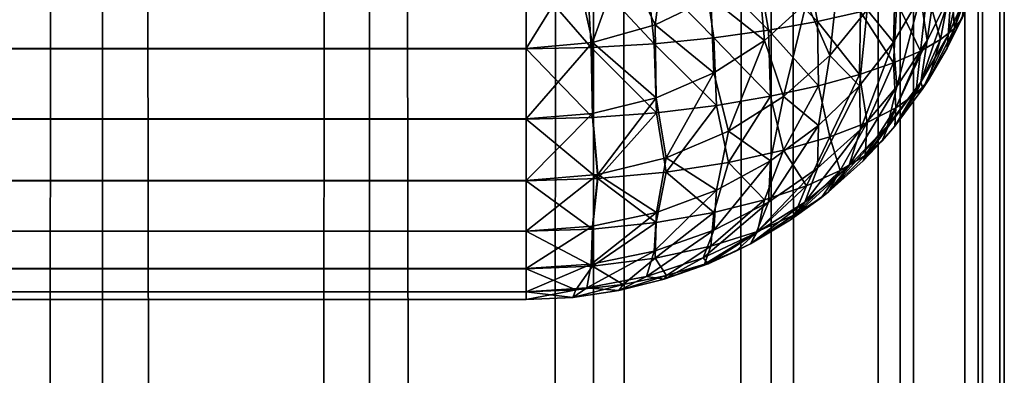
# Model space of a CAD drawing. Extents: x -265 to 265, y 0 to 1027.
# Tile 354 of 396: x 260.88 to 265, y 844.68 to 846.17. Entities that reach past the tile are written whole.
import ezdxf

# ---------------------------------------------------------------- set-up
doc = ezdxf.new("R2010")
doc.units = 0
doc.header["$LTSCALE"] = 65.185185
for name, color, linetype in [('247', 7, 'CONTINUOUS'), ('248', 7, 'CONTINUOUS'), ('31', 7, 'CONTINUOUS'), ('32', 7, 'CONTINUOUS'), ('33', 7, 'CONTINUOUS'), ('44', 7, 'CONTINUOUS'), ('45', 7, 'CONTINUOUS'), ('49', 7, 'CONTINUOUS')]:
    doc.layers.add(name, color=color, linetype=linetype)

msp = doc.modelspace()

# ---------------------------------------------------------------- linework, layer by layer
at = {"layer": '247', "color": 7, "linetype": 'CONTINUOUS'}
for points in [[(259.9468, 1, 11.2277), (261.2277, 1, 9.9468), (259.9468, 1019, 11.2277), (259.9468, 1, 11.2277)], [(259.9468, 1019, 11.2277), (261.2277, 1, 9.9468), (261.2277, 1019, 9.9468), (259.9468, 1019, 11.2277)], [(261.2277, 1, 9.9468), (262.3448, 1, 8.521), (261.2277, 1019, 9.9468), (261.2277, 1, 9.9468)], [(261.2277, 1019, 9.9468), (262.3448, 1, 8.521), (262.3448, 1019, 8.521), (261.2277, 1019, 9.9468)], [(262.3448, 1, 8.521), (263.2818, 1, 6.9708), (262.3448, 1019, 8.521), (262.3448, 1, 8.521)], [(262.3448, 1019, 8.521), (263.2818, 1, 6.9708), (263.2818, 1019, 6.9708), (262.3448, 1019, 8.521)], [(263.2818, 1, 6.9708), (264.0252, 1, 5.3191), (263.2818, 1019, 6.9708), (263.2818, 1, 6.9708)], [(263.2818, 1019, 6.9708), (264.0252, 1, 5.3191), (264.0252, 1019, 5.3191), (263.2818, 1019, 6.9708)], [(264.0252, 1, 5.3191), (264.5641, 1, 3.5897), (264.0252, 1019, 5.3191), (264.0252, 1, 5.3191)], [(264.0252, 1019, 5.3191), (264.5641, 1, 3.5897), (264.5641, 1019, 3.5897), (264.0252, 1019, 5.3191)], [(264.5641, 1, 3.5897), (264.8906, 1, 1.8081), (264.5641, 1019, 3.5897), (264.5641, 1, 3.5897)], [(264.5641, 1019, 3.5897), (264.8906, 1, 1.8081), (264.8906, 1019, 1.8081), (264.5641, 1019, 3.5897)], [(264.8906, 1, 1.8081), (265, 1), (264.8906, 1019, 1.8081), (264.8906, 1, 1.8081)], [(264.8906, 1019, 1.8081), (265, 1), (265, 1019), (264.8906, 1019, 1.8081)]]:
    msp.add_3dface(points, dxfattribs=at)
at = {"layer": '248', "color": 7, "linetype": 'CONTINUOUS'}
for points in [[(261.2277, 1, -9.9468), (259.9468, 1, -11.2277), (261.2277, 1019, -9.9468), (261.2277, 1, -9.9468)], [(261.2277, 1019, -9.9468), (259.9468, 1, -11.2277), (259.9468, 1019, -11.2277), (261.2277, 1019, -9.9468)], [(262.3448, 1, -8.521), (261.2277, 1, -9.9468), (262.3448, 1019, -8.521), (262.3448, 1, -8.521)], [(262.3448, 1019, -8.521), (261.2277, 1, -9.9468), (261.2277, 1019, -9.9468), (262.3448, 1019, -8.521)], [(263.2818, 1, -6.9708), (262.3448, 1, -8.521), (263.2818, 1019, -6.9708), (263.2818, 1, -6.9708)], [(263.2818, 1019, -6.9708), (262.3448, 1, -8.521), (262.3448, 1019, -8.521), (263.2818, 1019, -6.9708)], [(264.0252, 1, -5.3191), (263.2818, 1, -6.9708), (264.0252, 1019, -5.3191), (264.0252, 1, -5.3191)], [(264.0252, 1019, -5.3191), (263.2818, 1, -6.9708), (263.2818, 1019, -6.9708), (264.0252, 1019, -5.3191)], [(264.5641, 1, -3.5897), (264.0252, 1, -5.3191), (264.5641, 1019, -3.5897), (264.5641, 1, -3.5897)], [(264.5641, 1019, -3.5897), (264.0252, 1, -5.3191), (264.0252, 1019, -5.3191), (264.5641, 1019, -3.5897)], [(264.8906, 1, -1.8081), (264.5641, 1, -3.5897), (264.8906, 1019, -1.8081), (264.8906, 1, -1.8081)], [(264.8906, 1019, -1.8081), (264.5641, 1, -3.5897), (264.5641, 1019, -3.5897), (264.8906, 1019, -1.8081)], [(265, 1019), (265, 1), (264.8906, 1, -1.8081), (265, 1019)], [(265, 1019), (264.8906, 1, -1.8081), (264.8906, 1019, -1.8081), (265, 1019)]]:
    msp.add_3dface(points, dxfattribs=at)
at = {"layer": '31', "color": 7, "linetype": 'CONTINUOUS'}
for points in [[(263, 846.051, 15.1288), (-263, 846.3683, 15.0327), (263, 846.3703, 15.0323), (263, 846.051, 15.1288)], [(-263, 846.0491, 15.1295), (-263, 846.3683, 15.0327), (263, 846.051, 15.1288), (-263, 846.0491, 15.1295)], [(263, 845.7566, 15.2858), (-263, 846.0491, 15.1295), (263, 846.051, 15.1288), (263, 845.7566, 15.2858)], [(-263, 845.755, 15.2869), (-263, 846.0491, 15.1295), (263, 845.7566, 15.2858), (-263, 845.755, 15.2869)], [(263, 845.4986, 15.4972), (-263, 845.755, 15.2869), (263, 845.7566, 15.2858), (263, 845.4986, 15.4972)], [(-263, 845.4972, 15.4986), (-263, 845.755, 15.2869), (263, 845.4986, 15.4972), (-263, 845.4972, 15.4986)], [(263, 845.2869, 15.755), (-263, 845.4972, 15.4986), (263, 845.4986, 15.4972), (263, 845.2869, 15.755)], [(-263, 845.2858, 15.7566), (-263, 845.4972, 15.4986), (263, 845.2869, 15.755), (-263, 845.2858, 15.7566)], [(263, 845.1295, 16.0491), (-263, 845.2858, 15.7566), (263, 845.2869, 15.755), (263, 845.1295, 16.0491)], [(-263, 845.1288, 16.051), (-263, 845.2858, 15.7566), (263, 845.1295, 16.0491), (-263, 845.1288, 16.051)], [(263, 845.0327, 16.3683), (-263, 845.1288, 16.051), (263, 845.1295, 16.0491), (263, 845.0327, 16.3683)], [(-263, 845.0323, 16.3703), (-263, 845.1288, 16.051), (263, 845.0327, 16.3683), (-263, 845.0323, 16.3703)], [(263, 845, 16.7), (-263, 845.0323, 16.3703), (263, 845.0327, 16.3683), (263, 845, 16.7)], [(-263, 845, 16.7), (-263, 845.0323, 16.3703), (263, 845, 16.7), (-263, 845, 16.7)]]:
    msp.add_3dface(points, dxfattribs=at)
at = {"layer": '32', "color": 7, "linetype": 'CONTINUOUS'}
for points in [[(-263, 845, 16.7), (263, 845, 16.7), (-263, 845, 23.3), (-263, 845, 16.7)], [(-263, 845, 23.3), (263, 845, 16.7), (263, 845, 23.3), (-263, 845, 23.3)]]:
    msp.add_3dface(points, dxfattribs=at)
at = {"layer": '33', "color": 7, "linetype": 'CONTINUOUS'}
for points in [[(-263, 846.3703, 24.9677), (-263, 846.051, 24.8712), (263, 846.3683, 24.9673), (-263, 846.3703, 24.9677)], [(263, 846.3683, 24.9673), (-263, 846.051, 24.8712), (263, 846.0491, 24.8705), (263, 846.3683, 24.9673)], [(-263, 846.051, 24.8712), (-263, 845.7566, 24.7142), (263, 846.0491, 24.8705), (-263, 846.051, 24.8712)], [(263, 846.0491, 24.8705), (-263, 845.7566, 24.7142), (263, 845.755, 24.7131), (263, 846.0491, 24.8705)], [(-263, 845.7566, 24.7142), (-263, 845.4986, 24.5028), (263, 845.755, 24.7131), (-263, 845.7566, 24.7142)], [(263, 845.755, 24.7131), (-263, 845.4986, 24.5028), (263, 845.4972, 24.5014), (263, 845.755, 24.7131)], [(-263, 845.4986, 24.5028), (-263, 845.2869, 24.245), (263, 845.4972, 24.5014), (-263, 845.4986, 24.5028)], [(263, 845.4972, 24.5014), (-263, 845.2869, 24.245), (263, 845.2858, 24.2434), (263, 845.4972, 24.5014)], [(-263, 845.2869, 24.245), (-263, 845.1295, 23.9509), (263, 845.2858, 24.2434), (-263, 845.2869, 24.245)], [(263, 845.2858, 24.2434), (-263, 845.1295, 23.9509), (263, 845.1288, 23.949), (263, 845.2858, 24.2434)], [(-263, 845.1295, 23.9509), (-263, 845.0327, 23.6317), (263, 845.1288, 23.949), (-263, 845.1295, 23.9509)], [(263, 845.1288, 23.949), (-263, 845.0327, 23.6317), (263, 845.0323, 23.6297), (263, 845.1288, 23.949)], [(-263, 845.0327, 23.6317), (-263, 845, 23.3), (263, 845.0323, 23.6297), (-263, 845.0327, 23.6317)], [(-263, 845, 23.3), (263, 845, 23.3), (263, 845.0323, 23.6297), (-263, 845, 23.3)]]:
    msp.add_3dface(points, dxfattribs=at)
at = {"layer": '44', "color": 7, "linetype": 'CONTINUOUS'}
for points in [[(264.7611, 846.0522, 16.8578), (264.8459, 846.2302, 16.8845), (264.7611, 846.0522, 23.1422), (264.7611, 846.0522, 16.8578)], [(264.7611, 846.0522, 23.1422), (264.8459, 846.2302, 16.8845), (264.8232, 846.1779, 23.1233), (264.7611, 846.0522, 23.1422)], [(264.6594, 845.8836, 16.8325), (264.7611, 846.0522, 16.8578), (264.6594, 845.8836, 23.1675), (264.6594, 845.8836, 16.8325)], [(264.6594, 845.8836, 23.1675), (264.7611, 846.0522, 16.8578), (264.681, 845.9163, 23.1625), (264.6594, 845.8836, 23.1675)], [(264.681, 845.9163, 23.1625), (264.7611, 846.0522, 16.8578), (264.7611, 846.0522, 23.1422), (264.681, 845.9163, 23.1625)], [(264.5417, 845.726, 16.8089), (264.6594, 845.8836, 16.8325), (264.5417, 845.726, 23.1911), (264.5417, 845.726, 16.8089)], [(264.5417, 845.726, 23.1911), (264.6594, 845.8836, 16.8325), (264.6594, 845.8836, 23.1675), (264.5417, 845.726, 23.1911)], [(264.4093, 845.5809, 16.7871), (264.5417, 845.726, 16.8089), (264.4093, 845.5809, 23.2129), (264.4093, 845.5809, 16.7871)], [(264.4093, 845.5809, 23.2129), (264.5417, 845.726, 16.8089), (264.4889, 845.6647, 23.2003), (264.4093, 845.5809, 23.2129)], [(264.4889, 845.6647, 23.2003), (264.5417, 845.726, 16.8089), (264.5417, 845.726, 23.1911), (264.4889, 845.6647, 23.2003)], [(264.2635, 845.4497, 16.7675), (264.4093, 845.5809, 16.7871), (264.2635, 845.4497, 23.2325), (264.2635, 845.4497, 16.7675)], [(264.2635, 845.4497, 23.2325), (264.4093, 845.5809, 16.7871), (264.4093, 845.5809, 23.2129), (264.2635, 845.4497, 23.2325)], [(264.1058, 845.3335, 16.75), (264.2635, 845.4497, 16.7675), (264.1058, 845.3335, 23.25), (264.1058, 845.3335, 16.75)], [(264.1058, 845.3335, 23.25), (264.2635, 845.4497, 16.7675), (264.2346, 845.4266, 23.236), (264.1058, 845.3335, 23.25)], [(264.2346, 845.4266, 23.236), (264.2635, 845.4497, 16.7675), (264.2635, 845.4497, 23.2325), (264.2346, 845.4266, 23.236)], [(263.9377, 845.2334, 16.735), (264.1058, 845.3335, 16.75), (263.9377, 845.2334, 23.265), (263.9377, 845.2334, 16.735)], [(263.9377, 845.2334, 23.265), (264.1058, 845.3335, 16.75), (264.1058, 845.3335, 23.25), (263.9377, 845.2334, 23.265)], [(263.7608, 845.1503, 16.7226), (263.9377, 845.2334, 16.735), (263.7608, 845.1503, 23.2774), (263.7608, 845.1503, 16.7226)], [(263.7608, 845.1503, 23.2774), (263.9377, 845.2334, 16.735), (263.8774, 845.2027, 23.2696), (263.7608, 845.1503, 23.2774)], [(263.8774, 845.2027, 23.2696), (263.9377, 845.2334, 16.735), (263.9377, 845.2334, 23.265), (263.8774, 845.2027, 23.2696)], [(263.5768, 845.085, 16.7127), (263.7608, 845.1503, 16.7226), (263.5768, 845.085, 23.2873), (263.5768, 845.085, 16.7127)], [(263.5768, 845.085, 23.2873), (263.7608, 845.1503, 16.7226), (263.7608, 845.1503, 23.2774), (263.5768, 845.085, 23.2873)], [(263.3875, 845.0379, 16.7057), (263.5768, 845.085, 16.7127), (263.3875, 845.0379, 23.2943), (263.3875, 845.0379, 16.7057)], [(263.3875, 845.0379, 23.2943), (263.5768, 845.085, 16.7127), (263.5768, 845.085, 23.2873), (263.3875, 845.0379, 23.2943)], [(263.1945, 845.0095, 16.7014), (263.3875, 845.0379, 16.7057), (263.1945, 845.0095, 23.2986), (263.1945, 845.0095, 16.7014)], [(263.1945, 845.0095, 23.2986), (263.3875, 845.0379, 16.7057), (263.3875, 845.0379, 23.2943), (263.1945, 845.0095, 23.2986)], [(263, 845, 23.3), (263, 845, 16.7), (263.1945, 845.0095, 16.7014), (263, 845, 23.3)], [(263, 845, 23.3), (263.1945, 845.0095, 16.7014), (263.1945, 845.0095, 23.2986), (263, 845, 23.3)]]:
    msp.add_3dface(points, dxfattribs=at)
at = {"layer": '45', "color": 7, "linetype": 'CONTINUOUS'}
for points in [[(263.5873, 846.5104, 15.1007), (263.539, 846.1489, 15.173), (263.4057, 846.4344, 15.0638), (263.5873, 846.5104, 15.1007)], [(263.772, 846.263, 15.2231), (263.539, 846.1489, 15.173), (263.5873, 846.5104, 15.1007), (263.772, 846.263, 15.2231)], [(264.7337, 846.4692, 16.0879), (264.6775, 846.0836, 16.2868), (264.6488, 846.2696, 16.04), (264.7337, 846.4692, 16.0879)], [(264.7774, 846.2852, 16.3285), (264.6775, 846.0836, 16.2868), (264.7337, 846.4692, 16.0879), (264.7774, 846.2852, 16.3285)], [(264.8561, 846.3113, 16.6175), (264.7653, 846.1059, 16.5823), (264.8512, 846.4931, 16.3695), (264.8561, 846.3113, 16.6175)], [(264.8512, 846.4931, 16.3695), (264.7653, 846.1059, 16.5823), (264.7774, 846.2852, 16.3285), (264.8512, 846.4931, 16.3695)], [(263.4057, 846.4344, 15.0638), (263.2774, 846.076, 15.1402), (263.2074, 846.3866, 15.0403), (263.4057, 846.4344, 15.0638)], [(263.539, 846.1489, 15.173), (263.2774, 846.076, 15.1402), (263.4057, 846.4344, 15.0638), (263.539, 846.1489, 15.173)], [(264.3134, 846.4194, 15.5395), (264.2695, 846.0214, 15.6816), (264.1729, 846.2431, 15.4766), (264.3134, 846.4194, 15.5395)], [(264.4259, 846.2118, 15.7414), (264.2695, 846.0214, 15.6816), (264.3134, 846.4194, 15.5395), (264.4259, 846.2118, 15.7414)], [(264.5456, 846.4147, 15.8016), (264.5358, 846.077, 15.9912), (264.4259, 846.2118, 15.7414), (264.5456, 846.4147, 15.8016)], [(264.6488, 846.2696, 16.04), (264.5358, 846.077, 15.9912), (264.5456, 846.4147, 15.8016), (264.6488, 846.2696, 16.04)], [(263, 846.051, 15.1288), (263, 846.3703, 15.0323), (263.2074, 846.3866, 15.0403), (263, 846.051, 15.1288)], [(263.2774, 846.076, 15.1402), (263, 846.051, 15.1288), (263.2074, 846.3866, 15.0403), (263.2774, 846.076, 15.1402)], [(263.9678, 846.4095, 15.2855), (263.9962, 846.0837, 15.417), (263.772, 846.263, 15.2231), (263.9678, 846.4095, 15.2855)], [(264.1729, 846.2431, 15.4766), (263.9962, 846.0837, 15.417), (263.9678, 846.4095, 15.2855), (264.1729, 846.2431, 15.4766)], [(264.8459, 846.2302, 16.8845), (264.7611, 846.0522, 16.8578), (264.8561, 846.3113, 16.6175), (264.8459, 846.2302, 16.8845)], [(264.8561, 846.3113, 16.6175), (264.7611, 846.0522, 16.8578), (264.7653, 846.1059, 16.5823), (264.8561, 846.3113, 16.6175)], [(263.772, 846.263, 15.2231), (263.7849, 845.9484, 15.3642), (263.539, 846.1489, 15.173), (263.772, 846.263, 15.2231)], [(263.9962, 846.0837, 15.417), (263.7849, 845.9484, 15.3642), (263.772, 846.263, 15.2231), (263.9962, 846.0837, 15.417)], [(264.6488, 846.2696, 16.04), (264.551, 845.8916, 16.245), (264.5358, 846.077, 15.9912), (264.6488, 846.2696, 16.04)], [(264.6775, 846.0836, 16.2868), (264.551, 845.8916, 16.245), (264.6488, 846.2696, 16.04), (264.6775, 846.0836, 16.2868)], [(264.7653, 846.1059, 16.5823), (264.6503, 845.9101, 16.5475), (264.7774, 846.2852, 16.3285), (264.7653, 846.1059, 16.5823)], [(264.7774, 846.2852, 16.3285), (264.6503, 845.9101, 16.5475), (264.6775, 846.0836, 16.2868), (264.7774, 846.2852, 16.3285)], [(264.1729, 846.2431, 15.4766), (264.0759, 845.8498, 15.6245), (263.9962, 846.0837, 15.417), (264.1729, 846.2431, 15.4766)], [(264.2695, 846.0214, 15.6816), (264.0759, 845.8498, 15.6245), (264.1729, 846.2431, 15.4766), (264.2695, 846.0214, 15.6816)], [(264.4259, 846.2118, 15.7414), (264.3939, 845.895, 15.9424), (264.2695, 846.0214, 15.6816), (264.4259, 846.2118, 15.7414)], [(264.5358, 846.077, 15.9912), (264.3939, 845.895, 15.9424), (264.4259, 846.2118, 15.7414), (264.5358, 846.077, 15.9912)], [(263.539, 846.1489, 15.173), (263.5429, 845.8446, 15.3223), (263.2774, 846.076, 15.1402), (263.539, 846.1489, 15.173)], [(263.7849, 845.9484, 15.3642), (263.5429, 845.8446, 15.3223), (263.539, 846.1489, 15.173), (263.7849, 845.9484, 15.3642)], [(263.9962, 846.0837, 15.417), (263.8463, 845.7045, 15.5737), (263.7849, 845.9484, 15.3642), (263.9962, 846.0837, 15.417)], [(264.0759, 845.8498, 15.6245), (263.8463, 845.7045, 15.5737), (263.9962, 846.0837, 15.417), (264.0759, 845.8498, 15.6245)], [(264.7653, 846.1059, 16.5823), (264.6594, 845.8836, 16.8325), (264.6503, 845.9101, 16.5475), (264.7653, 846.1059, 16.5823)], [(264.7611, 846.0522, 16.8578), (264.6594, 845.8836, 16.8325), (264.7653, 846.1059, 16.5823), (264.7611, 846.0522, 16.8578)], [(263, 845.7566, 15.2858), (263, 846.051, 15.1288), (263.2774, 846.076, 15.1402), (263, 845.7566, 15.2858)], [(263.2777, 845.7791, 15.2952), (263, 845.7566, 15.2858), (263.2774, 846.076, 15.1402), (263.2777, 845.7791, 15.2952)], [(263.5429, 845.8446, 15.3223), (263.2777, 845.7791, 15.2952), (263.2774, 846.076, 15.1402), (263.5429, 845.8446, 15.3223)], [(264.5358, 846.077, 15.9912), (264.3978, 845.7123, 16.2037), (264.3939, 845.895, 15.9424), (264.5358, 846.077, 15.9912)], [(264.551, 845.8916, 16.245), (264.3978, 845.7123, 16.2037), (264.5358, 846.077, 15.9912), (264.551, 845.8916, 16.245)], [(264.6503, 845.9101, 16.5475), (264.5116, 845.7266, 16.5138), (264.6775, 846.0836, 16.2868), (264.6503, 845.9101, 16.5475)], [(264.6775, 846.0836, 16.2868), (264.5116, 845.7266, 16.5138), (264.551, 845.8916, 16.245), (264.6775, 846.0836, 16.2868)], [(264.2695, 846.0214, 15.6816), (264.2226, 845.7278, 15.895), (264.0759, 845.8498, 15.6245), (264.2695, 846.0214, 15.6816)], [(264.3939, 845.895, 15.9424), (264.2226, 845.7278, 15.895), (264.2695, 846.0214, 15.6816), (264.3939, 845.895, 15.9424)], [(263.7849, 845.9484, 15.3642), (263.5848, 845.5931, 15.5329), (263.5429, 845.8446, 15.3223), (263.7849, 845.9484, 15.3642)], [(263.8463, 845.7045, 15.5737), (263.5848, 845.5931, 15.5329), (263.7849, 845.9484, 15.3642), (263.8463, 845.7045, 15.5737)], [(264.3978, 845.7123, 16.2037), (264.2181, 845.5496, 16.1641), (264.3939, 845.895, 15.9424), (264.3978, 845.7123, 16.2037)], [(264.3939, 845.895, 15.9424), (264.2181, 845.5496, 16.1641), (264.2226, 845.7278, 15.895), (264.3939, 845.895, 15.9424)], [(264.5116, 845.7266, 16.5138), (264.3498, 845.5582, 16.4815), (264.551, 845.8916, 16.245), (264.5116, 845.7266, 16.5138)], [(264.551, 845.8916, 16.245), (264.3498, 845.5582, 16.4815), (264.3978, 845.7123, 16.2037), (264.551, 845.8916, 16.245)], [(264.5417, 845.726, 16.8089), (264.4093, 845.5809, 16.7871), (264.6503, 845.9101, 16.5475), (264.5417, 845.726, 16.8089)], [(264.6503, 845.9101, 16.5475), (264.4093, 845.5809, 16.7871), (264.5116, 845.7266, 16.5138), (264.6503, 845.9101, 16.5475)], [(264.6594, 845.8836, 16.8325), (264.5417, 845.726, 16.8089), (264.6503, 845.9101, 16.5475), (264.6594, 845.8836, 16.8325)], [(263.5429, 845.8446, 15.3223), (263.299, 845.5227, 15.5064), (263.2777, 845.7791, 15.2952), (263.5429, 845.8446, 15.3223)], [(263.5848, 845.5931, 15.5329), (263.299, 845.5227, 15.5064), (263.5429, 845.8446, 15.3223), (263.5848, 845.5931, 15.5329)], [(264.0759, 845.8498, 15.6245), (264.0225, 845.5801, 15.8506), (263.8463, 845.7045, 15.5737), (264.0759, 845.8498, 15.6245)], [(264.2226, 845.7278, 15.895), (264.0225, 845.5801, 15.8506), (264.0759, 845.8498, 15.6245), (264.2226, 845.7278, 15.895)], [(263, 845.4986, 15.4972), (263, 845.7566, 15.2858), (263.2777, 845.7791, 15.2952), (263, 845.4986, 15.4972)], [(263.299, 845.5227, 15.5064), (263, 845.4986, 15.4972), (263.2777, 845.7791, 15.2952), (263.299, 845.5227, 15.5064)], [(264.2181, 845.5496, 16.1641), (264.0129, 845.4075, 16.1274), (264.2226, 845.7278, 15.895), (264.2181, 845.5496, 16.1641)], [(264.2226, 845.7278, 15.895), (264.0129, 845.4075, 16.1274), (264.0225, 845.5801, 15.8506), (264.2226, 845.7278, 15.895)], [(264.4093, 845.5809, 16.7871), (264.2635, 845.4497, 16.7675), (264.5116, 845.7266, 16.5138), (264.4093, 845.5809, 16.7871)], [(264.5116, 845.7266, 16.5138), (264.2635, 845.4497, 16.7675), (264.3498, 845.5582, 16.4815), (264.5116, 845.7266, 16.5138)], [(263.8463, 845.7045, 15.5737), (263.7954, 845.4573, 15.8119), (263.5848, 845.5931, 15.5329), (263.8463, 845.7045, 15.5737)], [(264.0225, 845.5801, 15.8506), (263.7954, 845.4573, 15.8119), (263.8463, 845.7045, 15.5737), (264.0225, 845.5801, 15.8506)], [(264.3498, 845.5582, 16.4815), (264.1661, 845.408, 16.4513), (264.3978, 845.7123, 16.2037), (264.3498, 845.5582, 16.4815)], [(264.3978, 845.7123, 16.2037), (264.1661, 845.408, 16.4513), (264.2181, 845.5496, 16.1641), (264.3978, 845.7123, 16.2037)], [(263.5848, 845.5931, 15.5329), (263.545, 845.3645, 15.7814), (263.299, 845.5227, 15.5064), (263.5848, 845.5931, 15.5329)], [(263.7954, 845.4573, 15.8119), (263.545, 845.3645, 15.7814), (263.5848, 845.5931, 15.5329), (263.7954, 845.4573, 15.8119)], [(264.0129, 845.4075, 16.1274), (263.7842, 845.2904, 16.0956), (264.0225, 845.5801, 15.8506), (264.0129, 845.4075, 16.1274)], [(264.0225, 845.5801, 15.8506), (263.7842, 845.2904, 16.0956), (263.7954, 845.4573, 15.8119), (264.0225, 845.5801, 15.8506)], [(264.1661, 845.408, 16.4513), (263.962, 845.2789, 16.4242), (264.2181, 845.5496, 16.1641), (264.1661, 845.408, 16.4513)], [(264.2181, 845.5496, 16.1641), (263.962, 845.2789, 16.4242), (264.0129, 845.4075, 16.1274), (264.2181, 845.5496, 16.1641)], [(264.2635, 845.4497, 16.7675), (264.1058, 845.3335, 16.75), (264.3498, 845.5582, 16.4815), (264.2635, 845.4497, 16.7675)], [(264.3498, 845.5582, 16.4815), (264.1058, 845.3335, 16.75), (264.1661, 845.408, 16.4513), (264.3498, 845.5582, 16.4815)], [(263, 845.2869, 15.755), (263, 845.4986, 15.4972), (263.299, 845.5227, 15.5064), (263, 845.2869, 15.755)], [(263.2772, 845.3066, 15.7618), (263, 845.2869, 15.755), (263.299, 845.5227, 15.5064), (263.2772, 845.3066, 15.7618)], [(263.545, 845.3645, 15.7814), (263.2772, 845.3066, 15.7618), (263.299, 845.5227, 15.5064), (263.545, 845.3645, 15.7814)], [(263.7842, 845.2904, 16.0956), (263.5354, 845.2026, 16.0707), (263.7954, 845.4573, 15.8119), (263.7842, 845.2904, 16.0956)], [(263.7954, 845.4573, 15.8119), (263.5354, 845.2026, 16.0707), (263.545, 845.3645, 15.7814), (263.7954, 845.4573, 15.8119)], [(263.962, 845.2789, 16.4242), (263.7398, 845.1741, 16.4012), (264.0129, 845.4075, 16.1274), (263.962, 845.2789, 16.4242)], [(264.0129, 845.4075, 16.1274), (263.7398, 845.1741, 16.4012), (263.7842, 845.2904, 16.0956), (264.0129, 845.4075, 16.1274)], [(264.1058, 845.3335, 16.75), (263.9377, 845.2334, 16.735), (264.1661, 845.408, 16.4513), (264.1058, 845.3335, 16.75)], [(264.1661, 845.408, 16.4513), (263.9377, 845.2334, 16.735), (263.962, 845.2789, 16.4242), (264.1661, 845.408, 16.4513)], [(263.5354, 845.2026, 16.0707), (263.2717, 845.148, 16.0547), (263.545, 845.3645, 15.7814), (263.5354, 845.2026, 16.0707)], [(263.545, 845.3645, 15.7814), (263.2717, 845.148, 16.0547), (263.2772, 845.3066, 15.7618), (263.545, 845.3645, 15.7814)], [(263, 845.1295, 16.0491), (263, 845.2869, 15.755), (263.2772, 845.3066, 15.7618), (263, 845.1295, 16.0491)], [(263.2717, 845.148, 16.0547), (263, 845.1295, 16.0491), (263.2772, 845.3066, 15.7618), (263.2717, 845.148, 16.0547)], [(263.7398, 845.1741, 16.4012), (263.5024, 845.0966, 16.3834), (263.7842, 845.2904, 16.0956), (263.7398, 845.1741, 16.4012)], [(263.7842, 845.2904, 16.0956), (263.5024, 845.0966, 16.3834), (263.5354, 845.2026, 16.0707), (263.7842, 845.2904, 16.0956)], [(263.962, 845.2789, 16.4242), (263.7608, 845.1503, 16.7226), (263.7398, 845.1741, 16.4012), (263.962, 845.2789, 16.4242)], [(263.9377, 845.2334, 16.735), (263.7608, 845.1503, 16.7226), (263.962, 845.2789, 16.4242), (263.9377, 845.2334, 16.735)], [(263.5024, 845.0966, 16.3834), (263.2541, 845.0488, 16.3722), (263.5354, 845.2026, 16.0707), (263.5024, 845.0966, 16.3834)], [(263.5354, 845.2026, 16.0707), (263.2541, 845.0488, 16.3722), (263.2717, 845.148, 16.0547), (263.5354, 845.2026, 16.0707)], [(263, 845.0327, 16.3683), (263, 845.1295, 16.0491), (263.2717, 845.148, 16.0547), (263, 845.0327, 16.3683)], [(263.2541, 845.0488, 16.3722), (263, 845.0327, 16.3683), (263.2717, 845.148, 16.0547), (263.2541, 845.0488, 16.3722)], [(263.7398, 845.1741, 16.4012), (263.5768, 845.085, 16.7127), (263.5024, 845.0966, 16.3834), (263.7398, 845.1741, 16.4012)], [(263.7608, 845.1503, 16.7226), (263.5768, 845.085, 16.7127), (263.7398, 845.1741, 16.4012), (263.7608, 845.1503, 16.7226)], [(263.5024, 845.0966, 16.3834), (263.3875, 845.0379, 16.7057), (263.2541, 845.0488, 16.3722), (263.5024, 845.0966, 16.3834)], [(263.5768, 845.085, 16.7127), (263.3875, 845.0379, 16.7057), (263.5024, 845.0966, 16.3834), (263.5768, 845.085, 16.7127)], [(263, 845, 16.7), (263, 845.0327, 16.3683), (263.2541, 845.0488, 16.3722), (263, 845, 16.7)], [(263.1945, 845.0095, 16.7014), (263, 845, 16.7), (263.2541, 845.0488, 16.3722), (263.1945, 845.0095, 16.7014)], [(263.3875, 845.0379, 16.7057), (263.1945, 845.0095, 16.7014), (263.2541, 845.0488, 16.3722), (263.3875, 845.0379, 16.7057)]]:
    msp.add_3dface(points, dxfattribs=at)
at = {"layer": '49', "color": 7, "linetype": 'CONTINUOUS'}
for points in [[(263.962, 846.4242, 24.7211), (263.7398, 846.4012, 24.8259), (264.0129, 846.1274, 24.5925), (263.962, 846.4242, 24.7211)], [(264.1661, 846.4513, 24.592), (263.962, 846.4242, 24.7211), (264.2181, 846.1641, 24.4504), (264.1661, 846.4513, 24.592)], [(264.2181, 846.1641, 24.4504), (263.962, 846.4242, 24.7211), (264.0129, 846.1274, 24.5925), (264.2181, 846.1641, 24.4504)], [(264.3978, 846.2037, 24.2877), (264.1661, 846.4513, 24.592), (264.2181, 846.1641, 24.4504), (264.3978, 846.2037, 24.2877)], [(263.2541, 846.3722, 24.9512), (263, 846.3683, 24.9673), (263.2717, 846.0547, 24.852), (263.2541, 846.3722, 24.9512)], [(263.5024, 846.3834, 24.9034), (263.2541, 846.3722, 24.9512), (263.5354, 846.0707, 24.7974), (263.5024, 846.3834, 24.9034)], [(263.5354, 846.0707, 24.7974), (263.2541, 846.3722, 24.9512), (263.2717, 846.0547, 24.852), (263.5354, 846.0707, 24.7974)], [(263.7398, 846.4012, 24.8259), (263.5024, 846.3834, 24.9034), (263.7842, 846.0956, 24.7096), (263.7398, 846.4012, 24.8259)], [(263.7842, 846.0956, 24.7096), (263.5024, 846.3834, 24.9034), (263.5354, 846.0707, 24.7974), (263.7842, 846.0956, 24.7096)], [(264.0129, 846.1274, 24.5925), (263.7398, 846.4012, 24.8259), (263.7842, 846.0956, 24.7096), (264.0129, 846.1274, 24.5925)], [(263, 846.3683, 24.9673), (263, 846.0491, 24.8705), (263.2717, 846.0547, 24.852), (263, 846.3683, 24.9673)], [(264.8512, 846.3695, 23.5069), (264.7774, 846.3285, 23.7148), (264.7915, 846.1341, 23.3277), (264.8512, 846.3695, 23.5069)], [(264.8232, 846.1779, 23.1233), (264.8512, 846.3695, 23.5069), (264.7915, 846.1341, 23.3277), (264.8232, 846.1779, 23.1233)], [(264.7774, 846.3285, 23.7148), (264.6775, 846.2868, 23.9164), (264.7337, 846.0879, 23.5308), (264.7774, 846.3285, 23.7148)], [(264.7915, 846.1341, 23.3277), (264.7774, 846.3285, 23.7148), (264.7337, 846.0879, 23.5308), (264.7915, 846.1341, 23.3277)], [(264.6775, 846.2868, 23.9164), (264.551, 846.245, 24.1084), (264.6488, 846.04, 23.7304), (264.6775, 846.2868, 23.9164)], [(264.7337, 846.0879, 23.5308), (264.6775, 846.2868, 23.9164), (264.6488, 846.04, 23.7304), (264.7337, 846.0879, 23.5308)], [(264.551, 846.245, 24.1084), (264.3978, 846.2037, 24.2877), (264.5358, 845.9912, 23.923), (264.551, 846.245, 24.1084)], [(264.6488, 846.04, 23.7304), (264.551, 846.245, 24.1084), (264.5358, 845.9912, 23.923), (264.6488, 846.04, 23.7304)], [(264.3978, 846.2037, 24.2877), (264.2181, 846.1641, 24.4504), (264.3939, 845.9424, 24.105), (264.3978, 846.2037, 24.2877)], [(264.5358, 845.9912, 23.923), (264.3978, 846.2037, 24.2877), (264.3939, 845.9424, 24.105), (264.5358, 845.9912, 23.923)], [(264.7611, 846.0522, 23.1422), (264.8232, 846.1779, 23.1233), (264.7915, 846.1341, 23.3277), (264.7611, 846.0522, 23.1422)], [(264.0129, 846.1274, 24.5925), (263.7842, 846.0956, 24.7096), (264.0225, 845.8506, 24.4199), (264.0129, 846.1274, 24.5925)], [(264.2181, 846.1641, 24.4504), (264.0129, 846.1274, 24.5925), (264.2226, 845.895, 24.2722), (264.2181, 846.1641, 24.4504)], [(264.2226, 845.895, 24.2722), (264.0129, 846.1274, 24.5925), (264.0225, 845.8506, 24.4199), (264.2226, 845.895, 24.2722)], [(264.3939, 845.9424, 24.105), (264.2181, 846.1641, 24.4504), (264.2226, 845.895, 24.2722), (264.3939, 845.9424, 24.105)], [(264.681, 845.9163, 23.1625), (264.7611, 846.0522, 23.1422), (264.7915, 846.1341, 23.3277), (264.681, 845.9163, 23.1625)], [(264.681, 845.9163, 23.1625), (264.7915, 846.1341, 23.3277), (264.7337, 846.0879, 23.5308), (264.681, 845.9163, 23.1625)], [(263.7842, 846.0956, 24.7096), (263.5354, 846.0707, 24.7974), (263.7954, 845.8119, 24.5427), (263.7842, 846.0956, 24.7096)], [(264.0225, 845.8506, 24.4199), (263.7842, 846.0956, 24.7096), (263.7954, 845.8119, 24.5427), (264.0225, 845.8506, 24.4199)], [(264.681, 845.9163, 23.1625), (264.7337, 846.0879, 23.5308), (264.63, 845.8604, 23.3753), (264.681, 845.9163, 23.1625)], [(264.7337, 846.0879, 23.5308), (264.6488, 846.04, 23.7304), (264.63, 845.8604, 23.3753), (264.7337, 846.0879, 23.5308)], [(263.2717, 846.0547, 24.852), (263, 846.0491, 24.8705), (263.2772, 845.7618, 24.6934), (263.2717, 846.0547, 24.852)], [(263, 846.0491, 24.8705), (263, 845.755, 24.7131), (263.2772, 845.7618, 24.6934), (263, 846.0491, 24.8705)], [(263.5354, 846.0707, 24.7974), (263.2717, 846.0547, 24.852), (263.545, 845.7814, 24.6355), (263.5354, 846.0707, 24.7974)], [(263.545, 845.7814, 24.6355), (263.2717, 846.0547, 24.852), (263.2772, 845.7618, 24.6934), (263.545, 845.7814, 24.6355)], [(263.7954, 845.8119, 24.5427), (263.5354, 846.0707, 24.7974), (263.545, 845.7814, 24.6355), (263.7954, 845.8119, 24.5427)], [(264.6488, 846.04, 23.7304), (264.5358, 845.9912, 23.923), (264.5456, 845.8016, 23.5853), (264.6488, 846.04, 23.7304)], [(264.63, 845.8604, 23.3753), (264.6488, 846.04, 23.7304), (264.5456, 845.8016, 23.5853), (264.63, 845.8604, 23.3753)], [(264.5358, 845.9912, 23.923), (264.3939, 845.9424, 24.105), (264.4259, 845.7414, 23.7882), (264.5358, 845.9912, 23.923)], [(264.5456, 845.8016, 23.5853), (264.5358, 845.9912, 23.923), (264.4259, 845.7414, 23.7882), (264.5456, 845.8016, 23.5853)], [(264.3939, 845.9424, 24.105), (264.2226, 845.895, 24.2722), (264.2695, 845.6816, 23.9786), (264.3939, 845.9424, 24.105)], [(264.4259, 845.7414, 23.7882), (264.3939, 845.9424, 24.105), (264.2695, 845.6816, 23.9786), (264.4259, 845.7414, 23.7882)], [(264.2226, 845.895, 24.2722), (264.0225, 845.8506, 24.4199), (264.0759, 845.6245, 24.1502), (264.2226, 845.895, 24.2722)], [(264.2695, 845.6816, 23.9786), (264.2226, 845.895, 24.2722), (264.0759, 845.6245, 24.1502), (264.2695, 845.6816, 23.9786)], [(264.5417, 845.726, 23.1911), (264.6594, 845.8836, 23.1675), (264.63, 845.8604, 23.3753), (264.5417, 845.726, 23.1911)], [(264.6594, 845.8836, 23.1675), (264.681, 845.9163, 23.1625), (264.63, 845.8604, 23.3753), (264.6594, 845.8836, 23.1675)], [(264.0225, 845.8506, 24.4199), (263.7954, 845.8119, 24.5427), (263.8463, 845.5737, 24.2955), (264.0225, 845.8506, 24.4199)], [(264.0759, 845.6245, 24.1502), (264.0225, 845.8506, 24.4199), (263.8463, 845.5737, 24.2955), (264.0759, 845.6245, 24.1502)], [(264.5417, 845.726, 23.1911), (264.63, 845.8604, 23.3753), (264.5456, 845.8016, 23.5853), (264.5417, 845.726, 23.1911)], [(263.7954, 845.8119, 24.5427), (263.545, 845.7814, 24.6355), (263.5848, 845.5329, 24.4069), (263.7954, 845.8119, 24.5427)], [(263.8463, 845.5737, 24.2955), (263.7954, 845.8119, 24.5427), (263.5848, 845.5329, 24.4069), (263.8463, 845.5737, 24.2955)], [(264.4889, 845.6647, 23.2003), (264.5456, 845.8016, 23.5853), (264.4184, 845.603, 23.3936), (264.4889, 845.6647, 23.2003)], [(264.5456, 845.8016, 23.5853), (264.4259, 845.7414, 23.7882), (264.4184, 845.603, 23.3936), (264.5456, 845.8016, 23.5853)], [(264.4889, 845.6647, 23.2003), (264.5417, 845.726, 23.1911), (264.5456, 845.8016, 23.5853), (264.4889, 845.6647, 23.2003)], [(263.2772, 845.7618, 24.6934), (263, 845.755, 24.7131), (263.299, 845.5064, 24.4773), (263.2772, 845.7618, 24.6934)], [(263, 845.755, 24.7131), (263, 845.4972, 24.5014), (263.299, 845.5064, 24.4773), (263, 845.755, 24.7131)], [(263.545, 845.7814, 24.6355), (263.2772, 845.7618, 24.6934), (263.299, 845.5064, 24.4773), (263.545, 845.7814, 24.6355)], [(263.5848, 845.5329, 24.4069), (263.545, 845.7814, 24.6355), (263.299, 845.5064, 24.4773), (263.5848, 845.5329, 24.4069)], [(264.4259, 845.7414, 23.7882), (264.2695, 845.6816, 23.9786), (264.3134, 845.5395, 23.5806), (264.4259, 845.7414, 23.7882)], [(264.4184, 845.603, 23.3936), (264.4259, 845.7414, 23.7882), (264.3134, 845.5395, 23.5806), (264.4184, 845.603, 23.3936)], [(264.2695, 845.6816, 23.9786), (264.0759, 845.6245, 24.1502), (264.1729, 845.4766, 23.7569), (264.2695, 845.6816, 23.9786)], [(264.3134, 845.5395, 23.5806), (264.2695, 845.6816, 23.9786), (264.1729, 845.4766, 23.7569), (264.3134, 845.5395, 23.5806)], [(264.4093, 845.5809, 23.2129), (264.4889, 845.6647, 23.2003), (264.4184, 845.603, 23.3936), (264.4093, 845.5809, 23.2129)], [(264.0759, 845.6245, 24.1502), (263.8463, 845.5737, 24.2955), (263.9962, 845.417, 23.9163), (264.0759, 845.6245, 24.1502)], [(264.1729, 845.4766, 23.7569), (264.0759, 845.6245, 24.1502), (263.9962, 845.417, 23.9163), (264.1729, 845.4766, 23.7569)], [(264.2635, 845.4497, 23.2325), (264.4093, 845.5809, 23.2129), (264.4184, 845.603, 23.3936), (264.2635, 845.4497, 23.2325)], [(264.2635, 845.4497, 23.2325), (264.4184, 845.603, 23.3936), (264.3134, 845.5395, 23.5806), (264.2635, 845.4497, 23.2325)], [(263.8463, 845.5737, 24.2955), (263.5848, 845.5329, 24.4069), (263.7849, 845.3642, 24.0516), (263.8463, 845.5737, 24.2955)], [(263.9962, 845.417, 23.9163), (263.8463, 845.5737, 24.2955), (263.7849, 845.3642, 24.0516), (263.9962, 845.417, 23.9163)], [(263.5848, 845.5329, 24.4069), (263.299, 845.5064, 24.4773), (263.5429, 845.3223, 24.1554), (263.5848, 845.5329, 24.4069)], [(263.7849, 845.3642, 24.0516), (263.5848, 845.5329, 24.4069), (263.5429, 845.3223, 24.1554), (263.7849, 845.3642, 24.0516)], [(264.2346, 845.4266, 23.236), (264.3134, 845.5395, 23.5806), (264.1224, 845.3549, 23.4209), (264.2346, 845.4266, 23.236)], [(264.3134, 845.5395, 23.5806), (264.1729, 845.4766, 23.7569), (264.1224, 845.3549, 23.4209), (264.3134, 845.5395, 23.5806)], [(264.2346, 845.4266, 23.236), (264.2635, 845.4497, 23.2325), (264.3134, 845.5395, 23.5806), (264.2346, 845.4266, 23.236)], [(263.299, 845.5064, 24.4773), (263, 845.4972, 24.5014), (263.2777, 845.2952, 24.2209), (263.299, 845.5064, 24.4773)], [(263, 845.4972, 24.5014), (263, 845.2858, 24.2434), (263.2777, 845.2952, 24.2209), (263, 845.4972, 24.5014)], [(263.5429, 845.3223, 24.1554), (263.299, 845.5064, 24.4773), (263.2777, 845.2952, 24.2209), (263.5429, 845.3223, 24.1554)], [(264.1729, 845.4766, 23.7569), (263.9962, 845.417, 23.9163), (263.9678, 845.2855, 23.5905), (264.1729, 845.4766, 23.7569)], [(264.1224, 845.3549, 23.4209), (264.1729, 845.4766, 23.7569), (263.9678, 845.2855, 23.5905), (264.1224, 845.3549, 23.4209)], [(264.1058, 845.3335, 23.25), (264.2346, 845.4266, 23.236), (264.1224, 845.3549, 23.4209), (264.1058, 845.3335, 23.25)], [(263.9962, 845.417, 23.9163), (263.7849, 845.3642, 24.0516), (263.772, 845.2231, 23.737), (263.9962, 845.417, 23.9163)], [(263.9678, 845.2855, 23.5905), (263.9962, 845.417, 23.9163), (263.772, 845.2231, 23.737), (263.9678, 845.2855, 23.5905)], [(263.7849, 845.3642, 24.0516), (263.5429, 845.3223, 24.1554), (263.539, 845.173, 23.8511), (263.7849, 845.3642, 24.0516)], [(263.772, 845.2231, 23.737), (263.7849, 845.3642, 24.0516), (263.539, 845.173, 23.8511), (263.772, 845.2231, 23.737)], [(263.9377, 845.2334, 23.265), (264.1058, 845.3335, 23.25), (264.1224, 845.3549, 23.4209), (263.9377, 845.2334, 23.265)], [(263.9377, 845.2334, 23.265), (264.1224, 845.3549, 23.4209), (263.9678, 845.2855, 23.5905), (263.9377, 845.2334, 23.265)], [(263.5429, 845.3223, 24.1554), (263.2777, 845.2952, 24.2209), (263.2774, 845.1402, 23.924), (263.5429, 845.3223, 24.1554)], [(263.539, 845.173, 23.8511), (263.5429, 845.3223, 24.1554), (263.2774, 845.1402, 23.924), (263.539, 845.173, 23.8511)], [(263.2777, 845.2952, 24.2209), (263, 845.2858, 24.2434), (263.2774, 845.1402, 23.924), (263.2777, 845.2952, 24.2209)], [(263, 845.2858, 24.2434), (263, 845.1288, 23.949), (263.2774, 845.1402, 23.924), (263, 845.2858, 24.2434)], [(263.8774, 845.2027, 23.2696), (263.9678, 845.2855, 23.5905), (263.746, 845.1482, 23.3899), (263.8774, 845.2027, 23.2696)], [(263.9678, 845.2855, 23.5905), (263.772, 845.2231, 23.737), (263.746, 845.1482, 23.3899), (263.9678, 845.2855, 23.5905)], [(263.8774, 845.2027, 23.2696), (263.9377, 845.2334, 23.265), (263.9678, 845.2855, 23.5905), (263.8774, 845.2027, 23.2696)], [(263.772, 845.2231, 23.737), (263.539, 845.173, 23.8511), (263.5873, 845.1007, 23.4896), (263.772, 845.2231, 23.737)], [(263.746, 845.1482, 23.3899), (263.772, 845.2231, 23.737), (263.5873, 845.1007, 23.4896), (263.746, 845.1482, 23.3899)], [(263.7608, 845.1503, 23.2774), (263.8774, 845.2027, 23.2696), (263.746, 845.1482, 23.3899), (263.7608, 845.1503, 23.2774)], [(263.2774, 845.1402, 23.924), (263, 845.1288, 23.949), (263.2074, 845.0403, 23.6134), (263.2774, 845.1402, 23.924)], [(263.4057, 845.0638, 23.5656), (263.2774, 845.1402, 23.924), (263.2074, 845.0403, 23.6134), (263.4057, 845.0638, 23.5656)], [(263.539, 845.173, 23.8511), (263.2774, 845.1402, 23.924), (263.4057, 845.0638, 23.5656), (263.539, 845.173, 23.8511)], [(263.5873, 845.1007, 23.4896), (263.539, 845.173, 23.8511), (263.4057, 845.0638, 23.5656), (263.5873, 845.1007, 23.4896)], [(263.5768, 845.085, 23.2873), (263.7608, 845.1503, 23.2774), (263.746, 845.1482, 23.3899), (263.5768, 845.085, 23.2873)], [(263.5768, 845.085, 23.2873), (263.746, 845.1482, 23.3899), (263.5873, 845.1007, 23.4896), (263.5768, 845.085, 23.2873)], [(263, 845.1288, 23.949), (263, 845.0323, 23.6297), (263.2074, 845.0403, 23.6134), (263, 845.1288, 23.949)], [(263.3875, 845.0379, 23.2943), (263.5768, 845.085, 23.2873), (263.5873, 845.1007, 23.4896), (263.3875, 845.0379, 23.2943)], [(263.3875, 845.0379, 23.2943), (263.5873, 845.1007, 23.4896), (263.4057, 845.0638, 23.5656), (263.3875, 845.0379, 23.2943)], [(263.1945, 845.0095, 23.2986), (263.3875, 845.0379, 23.2943), (263.4057, 845.0638, 23.5656), (263.1945, 845.0095, 23.2986)], [(263.1945, 845.0095, 23.2986), (263.4057, 845.0638, 23.5656), (263.2074, 845.0403, 23.6134), (263.1945, 845.0095, 23.2986)], [(263, 845.0323, 23.6297), (263.1945, 845.0095, 23.2986), (263.2074, 845.0403, 23.6134), (263, 845.0323, 23.6297)], [(263, 845.0323, 23.6297), (263, 845, 23.3), (263.1945, 845.0095, 23.2986), (263, 845.0323, 23.6297)]]:
    msp.add_3dface(points, dxfattribs=at)

doc.saveas('drawing.dxf')
